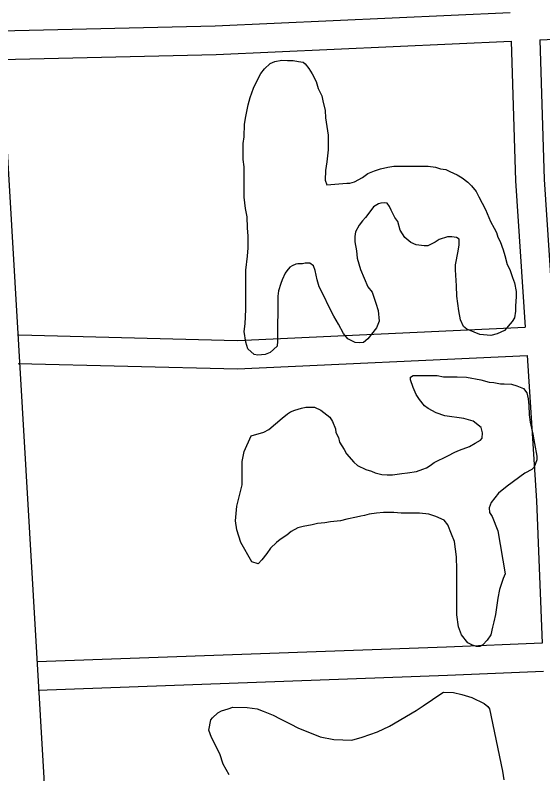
# Model space of a CAD drawing. Extents: x 3313447 to 3351316, y 703786 to 729172.
# Drawn here: x 3332406 to 3332959, y 724670 to 725465 of the extents above; entities that cross this region are included whole.
import ezdxf

# ---------------------------------------------------------------- set-up
doc = ezdxf.new("R2010")
doc.units = 0
doc.layers.add('V-ROAD-CNTR', color=7, linetype='Continuous')
doc.layers.add('V-SITE-VEGE', color=7, linetype='Continuous')

msp = doc.modelspace()

# ---------------------------------------------------------------- linework, layer by layer
at = {"layer": 'V-ROAD-CNTR'}
for points in [[(3332327.4553076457, 726641.8116893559), (3332380.9582006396, 725603.650765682), (3332449.190064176, 724438.3130963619), (3332512.0379384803, 723212.3895482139), (3332606.873748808, 721442.1540886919), (3332692.1285782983, 719800.0723728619), (3332783.0853963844, 718163.074646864)], [(3332390.542181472, 725448.811075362), (3332615.6067313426, 725454.210064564), (3332924.9441126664, 725468.2000365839)], [(3332955.8740508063, 725439.568093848), (3333033.3418958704, 725443.0720868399), (3333478.9780045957, 725461.3880502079), (3333504.9609526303, 725462.5200479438)], [(3332391.2621800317, 725418.819135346), (3332616.6447292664, 725424.226124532), (3332925.903110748, 725438.2130965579)], [(3332925.903110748, 725438.214096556), (3332930.5901013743, 725291.6033897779), (3332940.671081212, 725138.1916966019)], [(3332955.875050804, 725439.570093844), (3332960.558041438, 725293.0673868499), (3332970.645021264, 725139.57269384)], [(3332409.946142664, 725130.1547126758), (3332638.633685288, 725124.2627244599), (3332940.671081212, 725138.1906966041)], [(3332409.174144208, 725100.1647726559), (3332638.9396846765, 725094.2447844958), (3332942.638077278, 725108.2497564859)], [(3332942.638077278, 725108.250756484), (3332952.651057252, 724955.8670612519), (3332958.5530454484, 724806.7713594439)], [(3332958.5530454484, 724806.7703594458), (3332858.069246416, 724802.572367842), (3332429.109104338, 724786.9183991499)], [(3332959.7400430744, 724776.7944193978), (3332859.243244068, 724772.5944277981), (3332430.20310215, 724756.93845911)]]:
    msp.add_lwpolyline(points, dxfattribs=at)
at = {"layer": 'V-SITE-VEGE'}
for points in [[(3332795.833, 725268.057), (3332793.64, 725268.6140000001), (3332789.245, 725268.082), (3332787.048, 725267.539), (3332781.5470000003, 725264.264), (3332778.79, 725260.43), (3332773.275, 725253.314), (3332769.967, 725249.482), (3332766.66, 725245.101), (3332762.791, 725237.98), (3332762.2260000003, 725233.041), (3332762.207, 725227.55), (3332763.821, 725218.213), (3332764.345, 725210.525), (3332768.147, 725198.433), (3332775.769, 725180.292), (3332780.142, 725174.787), (3332783.9450000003, 725163.247), (3332786.665, 725155.55), (3332787.723, 725144.569), (3332784.954, 725137.442), (3332775.583, 725125.944), (3332771.178, 725122.117), (3332767.333, 725121.58), (3332762.396, 725122.147), (3332754.722, 725126.0160000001), (3332750.349, 725131.5210000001), (3332744.894, 725141.419), (3332739.98, 725149.6730000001), (3332733.98, 725161.219), (3332730.168, 725169.469), (3332724.717, 725180.466), (3332722.546, 725187.6140000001), (3332720.381, 725197.5), (3332718.753, 725202.448), (3332714.919, 725205.204), (3332709.9790000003, 725205.223), (3332707.231, 725204.682), (3332702.291, 725204.698), (3332700.094, 725204.158), (3332696.245, 725202.5210000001), (3332694.044, 725200.885), (3332690.736, 725197.0530000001), (3332689.0810000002, 725194.8640000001), (3332685.764, 725187.7390000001), (3332684.654, 725183.899), (3332681.883, 725176.223), (3332681.313, 725170.732), (3332681.1520000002, 725123.524), (3332680.5840000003, 725118.035), (3332673.424, 725111.473), (3332667.928, 725109.296), (3332660.239, 725108.774), (3332656.399, 725109.335), (3332649.8340000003, 725115.397), (3332647.661, 725122.541), (3332646.053, 725133.5260000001), (3332647.177, 725141.757), (3332647.7770000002, 725156.576), (3332647.921, 725197.7490000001), (3332649.616, 725212.5650000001), (3332650.196, 725221.346), (3332650.237, 725233.424), (3332649.719, 725242.209), (3332649.211, 725253.74), (3332647.593, 725262.53), (3332645.987, 725274.611), (3332646.098, 725306.451), (3332645.025, 725314.139), (3332645.082, 725330.609), (3332646.204, 725337.742), (3332646.248, 725350.917), (3332647.9250000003, 725359.1460000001), (3332650.161, 725371.215), (3332652.383, 725378.895), (3332655.711, 725388.764), (3332658.478, 725394.794), (3332663.451, 725404.108), (3332667.309, 725409.035), (3332673.367, 725414.506), (3332678.315, 725416.685), (3332685.4590000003, 725418.307), (3332691.4960000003, 725417.735), (3332697.534, 725417.715), (3332703.018, 725416.599), (3332707.958, 725416.033), (3332710.147, 725414.379), (3332713.975, 725409.425), (3332717.25, 725403.924), (3332721.612, 725395.674), (3332723.781, 725388.531), (3332727.598, 725380.83), (3332728.68, 725375.338), (3332730.84, 725365.4500000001), (3332731.362, 725357.762), (3332734.045, 725339.639), (3332733.992, 725324.267), (3332732.8510000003, 725311.643), (3332731.174, 725302.316), (3332731.139, 725292.435), (3332732.769, 725287.4890000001)], [(3332732.769, 725287.4890000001), (3332753.634, 725289.064), (3332756.93, 725289.0530000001), (3332761.876, 725290.684), (3332770.125, 725295.046), (3332775.63, 725299.4180000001), (3332782.775, 725302.138), (3332788.823, 725304.313), (3332796.5130000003, 725305.935), (3332803.1040000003, 725307.01), (3332838.786, 725306.887), (3332846.468, 725305.763), (3332851.953, 725304.098), (3332857.437, 725303.531), (3332861.824, 725301.317), (3332869.498, 725297.9990000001), (3332874.427, 725294.687), (3332880.451, 725290.2760000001), (3332884.2800000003, 725286.42), (3332889.202, 725280.3640000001), (3332891.928, 725274.865), (3332899.018, 725261.665), (3332904.463, 725249.019), (3332908.281, 725241.872), (3332910.4620000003, 725237.47), (3332912.092, 725232.524), (3332914.273, 725228.125), (3332917.538, 725219.331), (3332919.164, 725213.29), (3332921.876, 725203.9450000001), (3332924.6010000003, 725198.446), (3332927.319, 725190.203), (3332929.4960000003, 725184.706), (3332931.112, 725175.367), (3332931.092, 725169.876), (3332930.512, 725160.547), (3332930.491, 725155.057), (3332929.369, 725147.924), (3332927.161, 725144.09), (3332918.894, 725134.786), (3332911.1950000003, 725130.968), (3332904.603, 725129.344), (3332893.079, 725130.483), (3332887.0470000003, 725132.699), (3332879.373, 725136.019), (3332876.088, 725138.775), (3332872.8200000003, 725145.925), (3332871.204, 725155.262), (3332869.062, 725170.638), (3332868.5500000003, 725181.617), (3332867.507, 725198.093), (3332867.528, 725203.582), (3332870.319, 725217.846), (3332871.441, 725224.431), (3332871.4620000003, 725230.468), (3332868.724, 725232.125), (3332863.784, 725232.6900000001), (3332859.393, 725232.707), (3332850.599, 725229.991), (3332846.2, 725227.261), (3332838.4990000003, 725223.446), (3332834.657, 725223.458), (3332826.426, 725224.584), (3332820.946, 725226.7980000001), (3332814.376, 725232.311), (3332812.193, 725236.162), (3332809.463, 725240.014), (3332807.296, 725248.806), (3332804.017, 725253.207), (3332800.202, 725260.908), (3332798.568, 725264.756), (3332795.833, 725268.057)], [(3332896.017, 725027.2660000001), (3332894.389, 725032.76), (3332886.177, 725039.378), (3332876.305, 725042.157), (3332856.553, 725044.969), (3332847.23, 725048.295), (3332839.011, 725052.714), (3332835.18, 725055.473), (3332829.711, 725062.078), (3332826.437, 725067.579), (3332823.166, 725074.726), (3332820.45, 725082.973), (3332820.463, 725085.714), (3332823.211, 725087.354), (3332848.461, 725087.268), (3332855.0470000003, 725086.1460000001), (3332869.3200000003, 725086.0970000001), (3332879.199, 725085.515), (3332894.012, 725082.719), (3332902.788, 725080.493), (3332907.7260000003, 725079.9280000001), (3332914.859, 725078.804), (3332918.701, 725078.791), (3332926.3850000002, 725078.216), (3332931.872, 725076.551), (3332938.9990000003, 725073.782), (3332942.276, 725069.379), (3332943.9, 725062.782), (3332944.426, 725056.196), (3332944.94, 725046.312), (3332946.011, 725038.622), (3332948.715, 725025.988), (3332950.326, 725016.1), (3332953.026, 725002.915), (3332953.011, 724999.073), (3332950.242, 724991.397), (3332947.488, 724988.661), (3332940.338, 724984.843), (3332921.626, 724971.183), (3332912.8170000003, 724964.079), (3332905.098, 724954.2220000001), (3332902.886, 724948.7390000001), (3332903.417, 724943.797), (3332906.147, 724939.3960000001), (3332912.133, 724924.552), (3332919.666, 724879.513)], [(3332919.666, 724879.513), (3332917.452, 724874.579), (3332913.569, 724863.063), (3332911.889, 724853.737), (3332910.202, 724841.666), (3332909.637, 724836.728), (3332907.963, 724829.0480000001), (3332906.296, 724823.561), (3332904.6210000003, 724815.335), (3332900.761, 724809.858), (3332896.3510000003, 724804.933), (3332893.052, 724803.296), (3332889.759, 724803.309), (3332885.372, 724804.421), (3332880.438, 724807.184), (3332873.881, 724815.439), (3332870.614, 724823.684), (3332869.011, 724836.316), (3332869.174, 724884.078), (3332868.671, 724897.255), (3332866.5300000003, 724913.182), (3332863.264, 724920.878), (3332859.455, 724930.772), (3332855.629, 724935.726), (3332846.857, 724939.599), (3332839.728, 724941.819), (3332829.8510000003, 724942.952), (3332810.6380000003, 724943.017), (3332802.954, 724943.593), (3332791.975, 724943.632), (3332784.836, 724943.105), (3332777.147, 724942.034), (3332772.202, 724940.406), (3332768.355, 724939.8690000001), (3332763.96, 724938.786), (3332753.524, 724936.625), (3332746.929, 724935.001), (3332736.497, 724933.9400000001), (3332730.453, 724932.863), (3332722.767, 724932.341), (3332717.27, 724930.713), (3332707.933, 724929.099), (3332702.436, 724927.469), (3332695.289, 724923.6510000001), (3332690.884, 724919.826), (3332683.73, 724915.455), (3332679.878, 724912.174), (3332673.818, 724906.157), (3332669.955, 724900.681), (3332664.444, 724894.113), (3332660.586, 724889.736), (3332654.005, 724891.952), (3332642.549, 724912.3030000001), (3332638.201, 724925.4940000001), (3332637.136, 724934.829), (3332638.289, 724950.197), (3332643.853, 724972.686), (3332643.937, 724997.389), (3332646.17, 725007.812), (3332653.362, 725024.257), (3332666.551, 725028.054), (3332672.0500000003, 725030.78), (3332685.815, 725042.81), (3332691.3200000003, 725047.182), (3332694.6210000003, 725049.368), (3332699.018, 725051), (3332706.164, 725053.171), (3332710.559, 725054.252), (3332719.892, 725054.221), (3332726.468, 725050.906), (3332735.776, 725043.736), (3332738.506, 725039.335), (3332741.772, 725031.638), (3332742.309, 725027.794), (3332745.035, 725022.2930000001), (3332746.114, 725017.349), (3332751.029, 725009.649), (3332753.21, 725005.248), (3332760.866, 724996.439), (3332764.698, 724993.132), (3332773.465, 724988.708), (3332779.4990000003, 724987.0430000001), (3332783.332, 724985.382), (3332790.466, 724983.711), (3332795.952, 724983.144), (3332801.443, 724983.123), (3332811.3310000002, 724984.737), (3332817.37, 724985.265), (3332826.707, 724986.879), (3332833.304, 724989.052), (3332837.1520000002, 724990.686), (3332841.002, 724992.87), (3332845.4050000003, 724996.148), (3332859.702, 725003.237), (3332866.852, 725007.054), (3332871.802, 725009.233), (3332882.245, 725013.04), (3332888.294, 725016.313), (3332893.795, 725019.588), (3332895.448, 725021.777), (3332896.017, 725027.2660000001)], [(3332630.183, 724668.604), (3332624.18, 724679.603), (3332620.377, 724690.5970000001), (3332611.653, 724707.645), (3332608.933, 724715.339), (3332611.167, 724726.31), (3332612.822, 724728.501), (3332618.327, 724733.4230000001), (3332622.177, 724735.606), (3332629.323, 724737.777), (3332634.269, 724739.407), (3332649.09, 724739.356), (3332659.514, 724737.672), (3332666.095, 724735.454), (3332676.511, 724731.027), (3332683.634, 724727.16), (3332695.144, 724721.63), (3332702.2660000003, 724717.764), (3332725.839, 724708.349), (3332740.103, 724705.556), (3332758.767, 724704.943), (3332769.756, 724708.2000000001), (3332785.696, 724713.635), (3332798.342, 724719.629), (3332826.394, 724736.001), (3332833.549, 724740.9180000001), (3332843.451, 724747.4720000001), (3332848.9560000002, 724751.296), (3332855.008, 724755.117), (3332865.4390000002, 724755.082), (3332874.214, 724752.856), (3332884.633, 724749.5260000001), (3332897.789, 724743.444), (3332901.619, 724740.136), (3332903.257, 724737.934), (3332916.758, 724672.56), (3332918.373, 724663.221)]]:
    msp.add_lwpolyline(points, dxfattribs=at)

doc.saveas('drawing.dxf')
